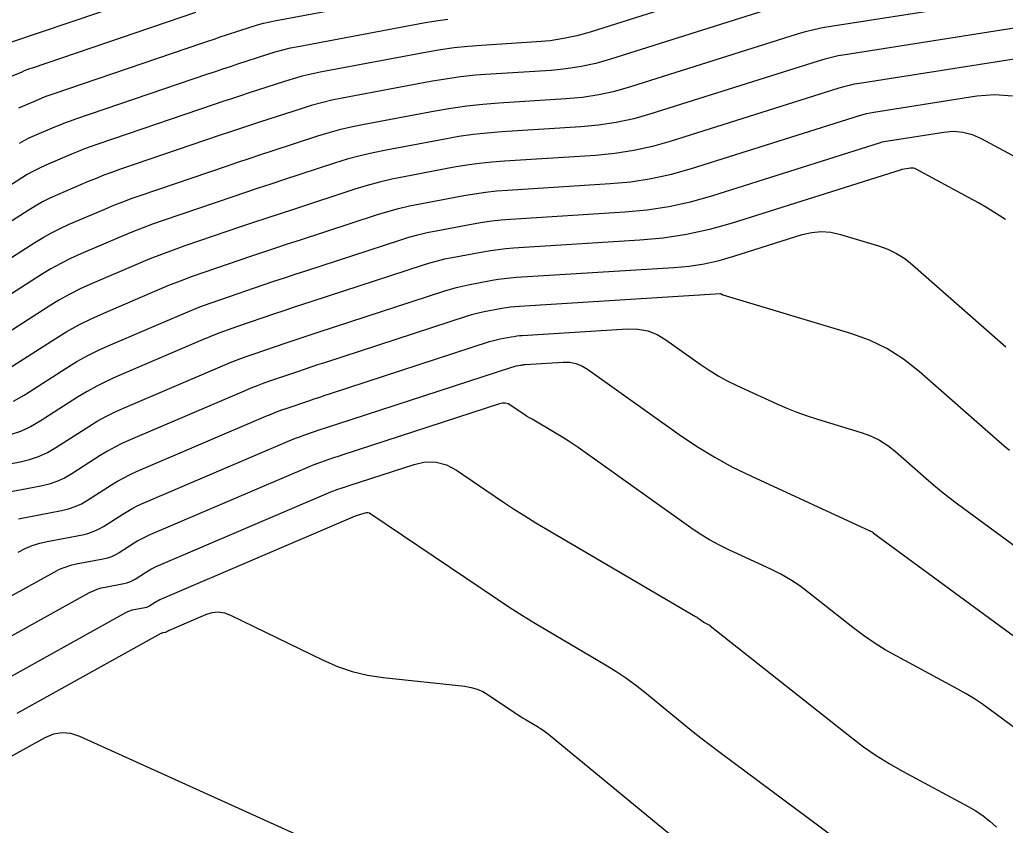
# Model space of a CAD drawing. Extents: x 1354696 to 1366163, y 660729 to 670380.
# Drawn here: x 1360523.6 to 1360591.1, y 664218.3 to 664273.5 of the extents above; entities that cross this region are included whole.
import ezdxf

# ---------------------------------------------------------------- set-up
doc = ezdxf.new("R2010")
doc.units = 0
doc.layers.add('R_Contours', color=7, linetype='Continuous')

msp = doc.modelspace()

# ---------------------------------------------------------------- linework, layer by layer
at = {"layer": 'R_Contours'}
for points in [[(1360573.977, 664276.196), (1360562.634, 664272.611), (1360561.732, 664272.356), (1360560.819, 664272.157), (1360559.896, 664272.014), (1360558.962, 664271.927), (1360555.206, 664271.691), (1360554.269, 664271.618), (1360553.335, 664271.517), (1360552.405, 664271.386), (1360551.479, 664271.227), (1360544.163, 664269.854), (1360543.543, 664269.728), (1360542.928, 664269.581), (1360542.318, 664269.414), (1360541.713, 664269.228), (1360539.304, 664268.442), (1360538.702, 664268.245), (1360538.1, 664268.045), (1360537.499, 664267.844), (1360536.899, 664267.641), (1360528.931, 664264.927), (1360528.48, 664264.769), (1360528.032, 664264.602), (1360527.588, 664264.427), (1360527.147, 664264.243), (1360525.39, 664263.492), (1360524.956, 664263.295), (1360524.53, 664263.081), (1360524.114, 664262.849), (1360523.707, 664262.6), (1360517.391, 664258.557)], [(1360535.203, 664276.054), (1360522.962, 664271.886)], [(1360519.56, 664254.958), (1360524.626, 664258.201), (1360525.194, 664258.548), (1360525.775, 664258.871), (1360526.369, 664259.17), (1360526.975, 664259.445), (1360529.427, 664260.494), (1360530.042, 664260.75), (1360530.662, 664260.995), (1360531.286, 664261.227), (1360531.915, 664261.448), (1360537.747, 664263.434), (1360538.526, 664263.698), (1360539.306, 664263.959), (1360540.086, 664264.218), (1360540.867, 664264.474), (1360543.993, 664265.493), (1360544.778, 664265.735), (1360545.57, 664265.952), (1360546.368, 664266.142), (1360547.173, 664266.306), (1360552.028, 664267.217), (1360553.109, 664267.403), (1360554.193, 664267.555), (1360555.282, 664267.674), (1360556.375, 664267.759), (1360560.981, 664268.048), (1360562.107, 664268.152), (1360563.221, 664268.325), (1360564.322, 664268.565), (1360565.411, 664268.873), (1360576.819, 664272.479), (1360577.385, 664272.646), (1360577.956, 664272.792), (1360578.533, 664272.916), (1360579.114, 664273.019), (1360591.746, 664275.003)], [(1360523.543, 664267.42), (1360523.805, 664267.539), (1360524.868, 664267.993), (1360525.135, 664268.104), (1360525.403, 664268.21), (1360525.674, 664268.311), (1360525.946, 664268.407), (1360536.051, 664271.848), (1360536.473, 664271.99), (1360536.895, 664272.132), (1360537.317, 664272.272), (1360537.74, 664272.411), (1360539.433, 664272.963), (1360539.858, 664273.094), (1360540.286, 664273.211), (1360540.718, 664273.314), (1360541.154, 664273.403), (1360551.004, 664275.25)], [(1360575.398, 664274.338), (1360564.022, 664270.742), (1360563.027, 664270.461), (1360562.02, 664270.241), (1360561.002, 664270.083), (1360559.971, 664269.987), (1360555.828, 664269.728), (1360554.794, 664269.647), (1360553.765, 664269.535), (1360552.739, 664269.391), (1360551.717, 664269.215), (1360545.668, 664268.08), (1360544.955, 664267.935), (1360544.249, 664267.766), (1360543.548, 664267.575), (1360542.853, 664267.361), (1360540.085, 664266.458), (1360539.394, 664266.231), (1360538.703, 664266.002), (1360538.013, 664265.771), (1360537.323, 664265.538), (1360530.423, 664263.188), (1360529.883, 664262.998), (1360529.347, 664262.799), (1360528.815, 664262.589), (1360528.287, 664262.369), (1360526.183, 664261.468), (1360525.662, 664261.233), (1360525.153, 664260.976), (1360524.654, 664260.699), (1360524.167, 664260.401), (1360518.475, 664256.757)], [(1360535.627, 664273.951), (1360524.454, 664270.146), (1360524.271, 664270.082), (1360524.088, 664270.014), (1360523.908, 664269.943), (1360523.728, 664269.868), (1360523.013, 664269.562)], [(1360523.574, 664265), (1360523.908, 664265.185), (1360524.249, 664265.357), (1360524.598, 664265.515), (1360526.008, 664266.118), (1360526.361, 664266.266), (1360526.718, 664266.406), (1360527.077, 664266.54), (1360527.438, 664266.667), (1360536.475, 664269.744), (1360536.986, 664269.917), (1360537.497, 664270.089), (1360538.009, 664270.258), (1360538.522, 664270.426), (1360540.573, 664271.095), (1360541.088, 664271.254), (1360541.607, 664271.396), (1360542.131, 664271.521), (1360542.658, 664271.629), (1360551.241, 664273.239), (1360552.072, 664273.381), (1360552.906, 664273.498)], [(1360594.251, 664273.28), (1360580.091, 664271.056), (1360579.623, 664270.973), (1360579.158, 664270.873), (1360578.697, 664270.755), (1360578.24, 664270.62), (1360566.799, 664267.004), (1360565.617, 664266.67), (1360564.422, 664266.409), (1360563.213, 664266.222), (1360561.99, 664266.108), (1360556.578, 664265.769), (1360555.597, 664265.692), (1360554.621, 664265.586), (1360553.648, 664265.449), (1360552.679, 664265.283), (1360548.677, 664264.532), (1360547.78, 664264.349), (1360546.891, 664264.137), (1360546.008, 664263.896), (1360545.134, 664263.626), (1360541.649, 664262.49), (1360540.778, 664262.204), (1360539.908, 664261.916), (1360539.039, 664261.625), (1360538.172, 664261.331), (1360533.407, 664259.708), (1360532.689, 664259.456), (1360531.977, 664259.191), (1360531.269, 664258.912), (1360530.567, 664258.619), (1360527.768, 664257.421), (1360527.075, 664257.108), (1360526.397, 664256.767), (1360525.734, 664256.398), (1360525.086, 664256.002), (1360520.645, 664253.158)], [(1360594.43, 664271.191), (1360581.069, 664269.093), (1360580.712, 664269.03), (1360580.359, 664268.954), (1360580.009, 664268.864), (1360579.661, 664268.762), (1360568.187, 664265.135), (1360566.912, 664264.775), (1360565.623, 664264.493), (1360564.319, 664264.291), (1360563, 664264.168), (1360556.78, 664263.779), (1360555.912, 664263.711), (1360555.048, 664263.617), (1360554.188, 664263.496), (1360553.33, 664263.349), (1360549.907, 664262.707), (1360549.055, 664262.532), (1360548.209, 664262.331), (1360547.371, 664262.102), (1360546.54, 664261.846), (1360542.324, 664260.471), (1360541.417, 664260.173), (1360540.511, 664259.873), (1360539.606, 664259.57), (1360538.702, 664259.263), (1360534.899, 664257.969), (1360534.092, 664257.685), (1360533.291, 664257.387), (1360532.496, 664257.073), (1360531.706, 664256.744), (1360528.56, 664255.398), (1360527.782, 664255.045), (1360527.02, 664254.662), (1360526.275, 664254.248), (1360525.546, 664253.802), (1360521.73, 664251.359)], [(1360522.814, 664249.559), (1360526.009, 664251.604), (1360526.816, 664252.098), (1360527.642, 664252.558), (1360528.487, 664252.982), (1360529.349, 664253.373), (1360533.01, 664254.939), (1360533.805, 664255.27), (1360534.605, 664255.586), (1360535.411, 664255.886), (1360536.223, 664256.172), (1360539.482, 664257.281), (1360540.297, 664257.557), (1360541.113, 664257.831), (1360541.93, 664258.102), (1360542.748, 664258.37), (1360548.075, 664260.107), (1360548.798, 664260.33), (1360549.527, 664260.529), (1360550.262, 664260.704), (1360551.004, 664260.856), (1360553.981, 664261.415), (1360554.727, 664261.543), (1360555.476, 664261.648), (1360556.227, 664261.73), (1360556.982, 664261.789), (1360564.009, 664262.229), (1360565.425, 664262.36), (1360566.824, 664262.577), (1360568.208, 664262.879), (1360569.575, 664263.266), (1360581.082, 664266.903), (1360581.32, 664266.973), (1360581.56, 664267.035), (1360581.802, 664267.087), (1360582.046, 664267.13), (1360589.104, 664268.238), (1360590.345, 664268.336), (1360591.551, 664268.233)], [(1360523.163, 664247.336), (1360523.899, 664247.76), (1360526.783, 664249.606), (1360527.512, 664250.052), (1360528.258, 664250.467), (1360529.02, 664250.85), (1360529.798, 664251.202), (1360534.496, 664253.213), (1360535.204, 664253.508), (1360535.917, 664253.789), (1360536.635, 664254.056), (1360537.358, 664254.31), (1360540.262, 664255.299), (1360540.988, 664255.545), (1360541.716, 664255.789), (1360542.443, 664256.03), (1360543.172, 664256.269), (1360549.61, 664258.368), (1360550.225, 664258.558), (1360550.845, 664258.727), (1360551.47, 664258.876), (1360552.1, 664259.005), (1360554.632, 664259.48), (1360555.267, 664259.589), (1360555.903, 664259.679), (1360556.542, 664259.748), (1360557.184, 664259.798), (1360565.019, 664260.289), (1360566.53, 664260.43), (1360568.025, 664260.661), (1360569.503, 664260.984), (1360570.964, 664261.397), (1360582.504, 664265.045), (1360582.632, 664265.082), (1360582.761, 664265.115), (1360582.892, 664265.144), (1360583.024, 664265.167), (1360586.833, 664265.765), (1360587.503, 664265.818), (1360588.154, 664265.762), (1360588.787, 664265.598), (1360589.401, 664265.326), (1360604.79, 664257.031)], [(1360591.064, 664259.766), (1360590.459, 664260.163), (1360589.844, 664260.544), (1360589.221, 664260.911), (1360588.588, 664261.262), (1360584.941, 664263.227), (1360584.85, 664263.268), (1360584.757, 664263.292), (1360584.661, 664263.3), (1360584.563, 664263.292), (1360584.001, 664263.204), (1360583.982, 664263.201), (1360583.963, 664263.196), (1360583.943, 664263.191), (1360583.925, 664263.186), (1360572.352, 664259.528), (1360570.798, 664259.089), (1360569.226, 664258.746), (1360567.636, 664258.499), (1360566.028, 664258.35), (1360557.386, 664257.808), (1360556.857, 664257.767), (1360556.331, 664257.71), (1360555.806, 664257.636), (1360555.283, 664257.546), (1360553.197, 664257.155), (1360552.677, 664257.049), (1360552.162, 664256.926), (1360551.651, 664256.786), (1360551.145, 664256.63), (1360543.596, 664254.168), (1360542.957, 664253.959), (1360542.318, 664253.747), (1360541.68, 664253.533), (1360541.042, 664253.317), (1360538.494, 664252.449), (1360537.859, 664252.226), (1360537.229, 664251.992), (1360536.603, 664251.745), (1360535.982, 664251.486), (1360530.248, 664249.032), (1360529.553, 664248.718), (1360528.873, 664248.375), (1360528.207, 664248.005), (1360527.557, 664247.608), (1360524.984, 664245.96), (1360524.327, 664245.582), (1360523.644, 664245.272), (1360522.934, 664245.028)], [(1360519.535, 664242.413), (1360523.618, 664243.187), (1360524.266, 664243.341), (1360524.89, 664243.555), (1360525.491, 664243.828), (1360526.069, 664244.161), (1360528.331, 664245.609), (1360528.903, 664245.959), (1360529.488, 664246.284), (1360530.086, 664246.585), (1360530.697, 664246.862), (1360537.468, 664249.759), (1360538.003, 664249.982), (1360538.541, 664250.194), (1360539.083, 664250.396), (1360539.63, 664250.588), (1360541.823, 664251.335), (1360542.371, 664251.521), (1360542.92, 664251.705), (1360543.47, 664251.887), (1360544.02, 664252.067), (1360552.679, 664254.891), (1360553.078, 664255.014), (1360553.48, 664255.124), (1360553.885, 664255.221), (1360554.294, 664255.304), (1360555.935, 664255.612), (1360556.346, 664255.683), (1360556.758, 664255.74), (1360557.172, 664255.786), (1360557.588, 664255.818), (1360568.374, 664256.494), (1360569.414, 664256.59), (1360570.442, 664256.75), (1360571.458, 664256.972), (1360572.463, 664257.256), (1360577.155, 664258.739), (1360577.806, 664258.894), (1360578.457, 664258.949), (1360579.11, 664258.903), (1360579.763, 664258.758), (1360582.376, 664257.973), (1360583.012, 664257.745), (1360583.612, 664257.453), (1360584.177, 664257.097), (1360584.706, 664256.678), (1360591.082, 664251.053)], [(1360591.333, 664243.952), (1360590.963, 664244.257), (1360590.599, 664244.571), (1360585.151, 664249.378), (1360584.087, 664250.221), (1360582.952, 664250.936), (1360581.746, 664251.522), (1360580.468, 664251.981), (1360571.747, 664254.599), (1360571.736, 664254.603), (1360571.726, 664254.606), (1360571.716, 664254.61), (1360571.706, 664254.615), (1360571.666, 664254.633), (1360571.656, 664254.638), (1360571.647, 664254.643), (1360571.638, 664254.649), (1360571.629, 664254.654), (1360571.594, 664254.679), (1360571.586, 664254.684), (1360571.576, 664254.688), (1360571.566, 664254.69), (1360571.556, 664254.69), (1360557.79, 664253.828), (1360557.488, 664253.804), (1360557.186, 664253.771), (1360556.885, 664253.729), (1360556.586, 664253.678), (1360555.39, 664253.453), (1360555.093, 664253.393), (1360554.797, 664253.322), (1360554.505, 664253.242), (1360554.214, 664253.153), (1360544.444, 664249.967), (1360543.983, 664249.815), (1360543.523, 664249.663), (1360543.062, 664249.509), (1360542.603, 664249.353), (1360540.765, 664248.727), (1360540.308, 664248.566), (1360539.853, 664248.397), (1360539.402, 664248.219), (1360538.954, 664248.033), (1360531.146, 664244.691), (1360530.619, 664244.453), (1360530.103, 664244.193), (1360529.599, 664243.913), (1360529.105, 664243.611), (1360527.153, 664242.361), (1360526.655, 664242.075), (1360526.137, 664241.839), (1360525.598, 664241.654), (1360525.039, 664241.521), (1360521.517, 664240.853)], [(1360523.499, 664239.294), (1360526.46, 664239.855), (1360526.93, 664239.967), (1360527.383, 664240.123), (1360527.819, 664240.321), (1360528.238, 664240.562), (1360529.879, 664241.612), (1360530.294, 664241.866), (1360530.718, 664242.102), (1360531.152, 664242.32), (1360531.595, 664242.521), (1360540.44, 664246.306), (1360540.801, 664246.456), (1360541.165, 664246.6), (1360541.532, 664246.736), (1360541.901, 664246.866), (1360543.383, 664247.371), (1360543.754, 664247.496), (1360544.125, 664247.621), (1360544.496, 664247.744), (1360544.868, 664247.866), (1360555.749, 664251.414), (1360555.931, 664251.47), (1360556.115, 664251.521), (1360556.3, 664251.565), (1360556.487, 664251.603), (1360557.237, 664251.744), (1360557.425, 664251.776), (1360557.613, 664251.802), (1360557.803, 664251.823), (1360557.993, 664251.838), (1360565.197, 664252.289), (1360565.902, 664252.276), (1360566.575, 664252.147), (1360567.214, 664251.902), (1360567.82, 664251.54), (1360570.178, 664249.861), (1360570.776, 664249.456), (1360571.391, 664249.08), (1360572.023, 664248.733), (1360572.672, 664248.416), (1360575.416, 664247.15), (1360576.097, 664246.851), (1360576.787, 664246.575), (1360577.487, 664246.324), (1360578.196, 664246.098), (1360581.18, 664245.202), (1360581.825, 664244.971), (1360582.434, 664244.675), (1360583.007, 664244.314), (1360583.544, 664243.888), (1360585.619, 664242.057), (1360586.143, 664241.606), (1360586.676, 664241.166), (1360587.219, 664240.738), (1360587.771, 664240.322), (1360592.171, 664237.083)], [(1360523.479, 664237.011), (1360523.958, 664237.252), (1360524.451, 664237.453), (1360524.959, 664237.614), (1360525.481, 664237.734), (1360527.882, 664238.189), (1360528.263, 664238.28), (1360528.63, 664238.406), (1360528.983, 664238.567), (1360529.323, 664238.762), (1360530.653, 664239.614), (1360530.99, 664239.82), (1360531.334, 664240.011), (1360531.685, 664240.188), (1360532.045, 664240.351), (1360541.926, 664244.579), (1360542.201, 664244.694), (1360542.477, 664244.803), (1360542.756, 664244.906), (1360543.037, 664245.005), (1360544.163, 664245.389), (1360544.445, 664245.484), (1360544.727, 664245.579), (1360545.01, 664245.672), (1360545.292, 664245.765), (1360557.284, 664249.676), (1360557.358, 664249.698), (1360557.433, 664249.719), (1360557.508, 664249.737), (1360557.584, 664249.752), (1360557.888, 664249.809), (1360557.964, 664249.822), (1360558.041, 664249.833), (1360558.118, 664249.842), (1360558.195, 664249.848), (1360560.789, 664250.01), (1360561.236, 664250.002), (1360561.663, 664249.92), (1360562.068, 664249.764), (1360562.453, 664249.535), (1360568.728, 664245.068), (1360569.915, 664244.264), (1360571.136, 664243.517), (1360572.39, 664242.829), (1360573.678, 664242.198), (1360581.787, 664238.459), (1360581.8, 664238.453), (1360581.812, 664238.448), (1360581.825, 664238.444), (1360581.838, 664238.439), (1360581.893, 664238.423), (1360581.905, 664238.419), (1360581.916, 664238.413), (1360581.926, 664238.407), (1360581.936, 664238.399), (1360581.974, 664238.366), (1360581.984, 664238.357), (1360581.994, 664238.349), (1360582.004, 664238.341), (1360582.014, 664238.334), (1360592.021, 664230.967)], [(1360592.626, 664224.296), (1360590.019, 664226.215), (1360589.485, 664226.594), (1360588.938, 664226.954), (1360588.379, 664227.294), (1360587.807, 664227.615), (1360583.617, 664229.872), (1360582.837, 664230.315), (1360582.079, 664230.791), (1360581.342, 664231.299), (1360580.627, 664231.841), (1360577.615, 664234.228), (1360576.996, 664234.689), (1360576.354, 664235.11), (1360575.687, 664235.493), (1360574.996, 664235.837), (1360572.185, 664237.133), (1360571.492, 664237.473), (1360570.816, 664237.843), (1360570.159, 664238.245), (1360569.519, 664238.679), (1360561.806, 664244.17), (1360561.467, 664244.405), (1360561.124, 664244.633), (1360560.775, 664244.853), (1360560.422, 664245.065), (1360558.662, 664246.096), (1360558.475, 664246.208), (1360558.29, 664246.323), (1360558.107, 664246.44), (1360557.926, 664246.561), (1360557.203, 664247.049), (1360557.02, 664247.147), (1360556.829, 664247.198), (1360556.632, 664247.201), (1360556.428, 664247.157), (1360545.716, 664243.664), (1360545.523, 664243.601), (1360545.329, 664243.537), (1360545.136, 664243.472), (1360544.943, 664243.407), (1360544.172, 664243.144), (1360543.98, 664243.076), (1360543.789, 664243.005), (1360543.6, 664242.931), (1360543.412, 664242.852), (1360532.494, 664238.18), (1360532.218, 664238.056), (1360531.949, 664237.92), (1360531.685, 664237.773), (1360531.427, 664237.616), (1360530.408, 664236.963), (1360530.147, 664236.813), (1360529.877, 664236.69), (1360529.595, 664236.593), (1360529.303, 664236.524), (1360527.463, 664236.175), (1360527.062, 664236.082), (1360526.673, 664235.959), (1360526.295, 664235.805), (1360525.928, 664235.621), (1360518.568, 664231.543)], [(1360520.184, 664229.691), (1360528.378, 664234.23), (1360528.633, 664234.359), (1360528.896, 664234.466), (1360529.166, 664234.551), (1360529.445, 664234.615), (1360530.724, 664234.858), (1360530.927, 664234.907), (1360531.123, 664234.974), (1360531.311, 664235.059), (1360531.492, 664235.163), (1360532.201, 664235.617), (1360532.381, 664235.727), (1360532.564, 664235.829), (1360532.752, 664235.923), (1360532.943, 664236.01), (1360544.898, 664241.126), (1360545, 664241.168), (1360545.102, 664241.208), (1360545.204, 664241.247), (1360545.308, 664241.283), (1360545.724, 664241.424), (1360545.828, 664241.46), (1360545.932, 664241.495), (1360546.036, 664241.529), (1360546.14, 664241.563), (1360550.587, 664243.013), (1360551.35, 664243.178), (1360552.089, 664243.164), (1360552.802, 664242.974), (1360553.491, 664242.606), (1360556.64, 664240.478), (1360557.394, 664239.977), (1360558.156, 664239.489), (1360558.926, 664239.012), (1360559.703, 664238.548), (1360569.837, 664232.609), (1360569.905, 664232.568), (1360569.972, 664232.526), (1360570.038, 664232.482), (1360570.103, 664232.437), (1360570.423, 664232.209), (1360570.458, 664232.186), (1360570.493, 664232.164), (1360570.529, 664232.144), (1360570.566, 664232.126), (1360570.717, 664232.056), (1360570.754, 664232.038), (1360570.79, 664232.017), (1360570.824, 664231.995), (1360570.858, 664231.97), (1360580.518, 664224.316), (1360581.355, 664223.682), (1360582.218, 664223.086), (1360583.106, 664222.529), (1360584.02, 664222.011), (1360588.515, 664219.589), (1360589.034, 664219.286), (1360589.529, 664218.951), (1360590, 664218.583), (1360590.447, 664218.181)], [(1360581.942, 664215.529), (1360571.532, 664223.261), (1360570.874, 664223.757), (1360570.221, 664224.261), (1360569.575, 664224.773), (1360568.936, 664225.293), (1360566.39, 664227.389), (1360565.744, 664227.9), (1360565.079, 664228.384), (1360564.396, 664228.841), (1360563.694, 664229.271), (1360559.775, 664231.568), (1360558.889, 664232.097), (1360558.012, 664232.639), (1360557.144, 664233.196), (1360556.285, 664233.767), (1360547.631, 664239.614), (1360547.531, 664239.667), (1360547.427, 664239.695), (1360547.32, 664239.697), (1360547.209, 664239.673), (1360546.564, 664239.462), (1360546.534, 664239.452), (1360546.504, 664239.442), (1360546.444, 664239.422), (1360546.429, 664239.417), (1360546.414, 664239.411), (1360546.399, 664239.405), (1360546.384, 664239.399), (1360533.392, 664233.84), (1360533.285, 664233.791), (1360533.179, 664233.738), (1360533.076, 664233.681), (1360532.976, 664233.619), (1360532.577, 664233.364), (1360532.475, 664233.305), (1360532.37, 664233.257), (1360532.26, 664233.22), (1360532.146, 664233.192), (1360531.426, 664233.056), (1360531.27, 664233.02), (1360531.118, 664232.972), (1360530.97, 664232.912), (1360530.827, 664232.839), (1360521.8, 664227.838)], [(1360523.416, 664225.986), (1360533.276, 664231.449), (1360533.308, 664231.465), (1360533.34, 664231.478), (1360533.374, 664231.489), (1360533.408, 664231.497), (1360533.567, 664231.527), (1360533.592, 664231.533), (1360533.616, 664231.541), (1360533.639, 664231.552), (1360533.662, 664231.564), (1360533.75, 664231.621), (1360533.772, 664231.634), (1360533.795, 664231.647), (1360533.818, 664231.659), (1360533.842, 664231.669), (1360536.338, 664232.737), (1360536.76, 664232.871), (1360537.181, 664232.909), (1360537.599, 664232.851), (1360538.015, 664232.697), (1360544.355, 664229.612), (1360545.344, 664229.182), (1360546.358, 664228.842), (1360547.399, 664228.59), (1360548.464, 664228.429), (1360554.064, 664227.821), (1360554.492, 664227.748), (1360554.901, 664227.627), (1360555.292, 664227.455), (1360555.665, 664227.234), (1360557.467, 664226.016), (1360557.659, 664225.889), (1360557.853, 664225.765), (1360558.048, 664225.644), (1360558.246, 664225.526), (1360559.04, 664225.061), (1360559.236, 664224.941), (1360559.427, 664224.813), (1360559.612, 664224.678), (1360559.792, 664224.535), (1360568.46, 664217.398)], [(1360543.925, 664217.038), (1360527.704, 664224.384), (1360527.096, 664224.586), (1360526.494, 664224.637), (1360525.898, 664224.537), (1360525.309, 664224.287), (1360522.962, 664222.987), (1360522.368, 664222.679), (1360521.76, 664222.404), (1360521.138, 664222.163), (1360520.502, 664221.955), (1360507.81, 664218.188)]]:
    msp.add_lwpolyline(points, dxfattribs=at)

doc.saveas('drawing.dxf')
